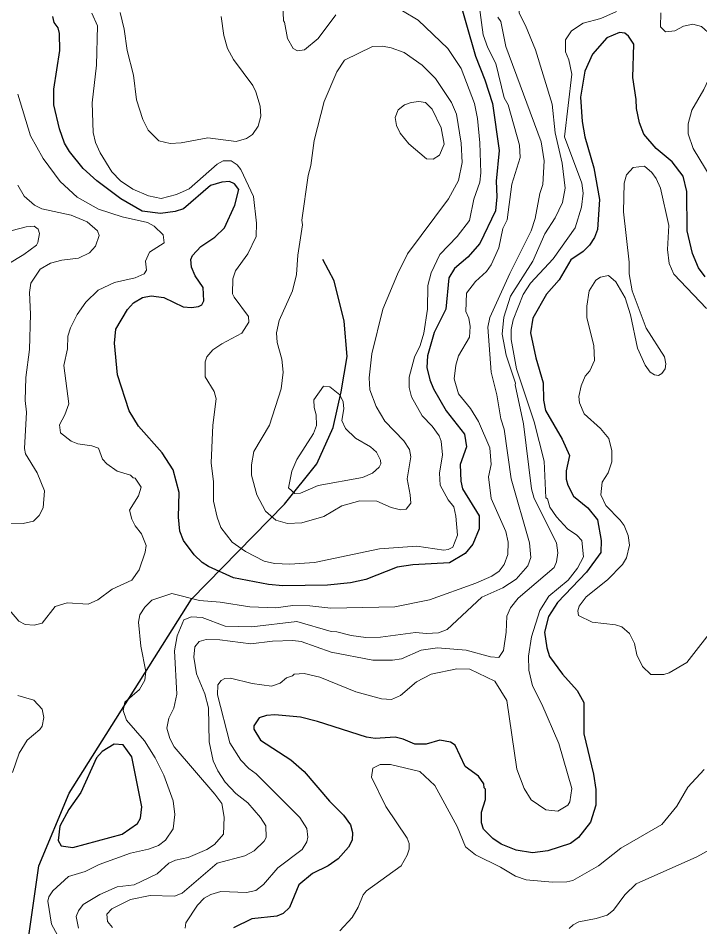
# Model space of a CAD drawing. Extents: x 447.8 to 473.9, y 7733.1 to 7760.8.
# Drawn here: x 467.511 to 469.056, y 7743.196 to 7745.257 of the extents above; entities that cross this region are included whole.
import ezdxf

# ---------------------------------------------------------------- set-up
doc = ezdxf.new("R2010")
doc.units = 0
doc.header["$LTSCALE"] = 0.032
for name, color, linetype, lineweight in [('1', 7, 'Continuous', 25), ('2', 7, 'Continuous', 13), ('26', 7, 'Continuous', 25)]:
    doc.layers.add(name, color=color, linetype=linetype, lineweight=lineweight)

msp = doc.modelspace()

# ---------------------------------------------------------------- linework, layer by layer
at = {"layer": '1'}
for points in [[(468.5058, 7745.319), (468.5479, 7745.1713), (468.569, 7745.1178), (468.5861, 7745.0638), (468.6012, 7744.9569), (468.5948, 7744.8875), (468.5964, 7744.8522), (468.5932, 7744.82), (468.5578, 7744.7465), (468.5302, 7744.7149), (468.5005, 7744.6893), (468.4877, 7744.6683), (468.4802, 7744.5976), (468.4544, 7744.5444), (468.4393, 7744.4915), (468.4378, 7744.465), (468.4443, 7744.437), (468.4528, 7744.4167), (468.4811, 7744.3665), (468.5227, 7744.3135), (468.5274, 7744.285), (468.5132, 7744.2448), (468.5143, 7744.2072), (468.5183, 7744.1897), (468.5565, 7744.1283), (468.5564, 7744.099), (468.5421, 7744.0642), (468.5247, 7744.0427), (468.489, 7744.0222), (468.4054, 7744.0172), (468.3705, 7744.0124), (468.2992, 7743.9842), (468.2643, 7743.9764), (468.2121, 7743.9709), (468.1111, 7743.9694), (468.0786, 7743.9724), (467.9992, 7743.9877), (467.9422, 7744.0134), (467.9282, 7744.0227), (467.9101, 7744.0402), (467.8862, 7744.0725), (467.8773, 7744.0934), (467.8743, 7744.1255), (467.8758, 7744.1812), (467.8625, 7744.233), (467.8373, 7744.2711), (467.7842, 7744.3318), (467.763, 7744.3664), (467.7366, 7744.4481), (467.7292, 7744.5199), (467.7323, 7744.5516), (467.7586, 7744.5967), (467.7725, 7744.612), (467.793, 7744.6238), (467.8125, 7744.6272)], [(467.9122, 7744.6729), (467.9039, 7744.6926), (467.9024, 7744.7098), (467.906, 7744.7189), (467.9253, 7744.7393), (467.9571, 7744.7602), (467.979, 7744.7818), (468.0024, 7744.833), (468.011, 7744.8688), (468.0017, 7744.8813), (467.9901, 7744.8867), (467.9728, 7744.8854), (467.9474, 7744.8777), (467.8859, 7744.8251), (467.8672, 7744.8186), (467.8337, 7744.8141), (467.7925, 7744.8197), (467.7436, 7744.8478), (467.6893, 7744.8884), (467.6581, 7744.9164), (467.6276, 7744.9548), (467.6163, 7744.9741), (467.6045, 7745.0066), (467.5921, 7745.061), (467.592, 7745.0959), (467.6057, 7745.1841), (467.6049, 7745.2228), (467.6018, 7745.2354), (467.593, 7745.2475), (467.5896, 7745.2613)], [(469.0682, 7744.6709), (469.0532, 7744.691), (469.0395, 7744.7235), (469.0278, 7744.7753), (469.0269, 7744.8641), (469.0188, 7744.8993), (468.9938, 7744.9313), (468.957, 7744.9618), (468.9293, 7744.994), (468.9195, 7745.0196), (468.9127, 7745.0521), (468.9123, 7745.0725), (468.9044, 7745.1226), (468.9068, 7745.1983), (468.8946, 7745.2165), (468.8861, 7745.2234), (468.8744, 7745.2251), (468.8455, 7745.2127), (468.8131, 7745.1758), (468.7955, 7745.1371), (468.7857, 7745.0778), (468.7897, 7745.0232), (468.7953, 7744.9885), (468.8162, 7744.9179), (468.8289, 7744.8463), (468.8242, 7744.7776), (468.8177, 7744.7596), (468.8066, 7744.7422), (468.7922, 7744.7279), (468.7641, 7744.709), (468.7372, 7744.664), (468.7085, 7744.631), (468.6776, 7744.5772), (468.6727, 7744.5439), (468.6843, 7744.4869), (468.7009, 7744.4303), (468.7023, 7744.3905), (468.7068, 7744.3676), (468.7441, 7744.3023), (468.7608, 7744.2656), (468.7536, 7744.2305), (468.7536, 7744.2113), (468.7568, 7744.1982), (468.7697, 7744.1729), (468.8024, 7744.1463), (468.8247, 7744.1193), (468.8329, 7744.0722), (468.8322, 7744.0452), (468.7995, 7744.0007), (468.7338, 7743.9318), (468.7134, 7743.8999), (468.7039, 7743.865), (468.7094, 7743.8289), (468.7158, 7743.8092), (468.7453, 7743.7691), (468.7782, 7743.7322), (468.7936, 7743.7051), (468.7937, 7743.6338), (468.8154, 7743.5424), (468.8209, 7743.5079), (468.8208, 7743.4719), (468.8088, 7743.4338), (468.7813, 7743.3989), (468.7631, 7743.3853), (468.7119, 7743.3688), (468.677, 7743.3641), (468.6399, 7743.37), (468.6062, 7743.3837), (468.5871, 7743.3966), (468.5658, 7743.4177), (468.5613, 7743.4322), (468.5613, 7743.4567), (468.5708, 7743.4851)], [(467.9271, 7744.6073), (467.9319, 7744.6164), (467.9305, 7744.6462), (467.9122, 7744.6729)], [(467.8125, 7744.6272), (467.8413, 7744.624), (467.885, 7744.6024), (467.9038, 7744.601), (467.9196, 7744.6032), (467.9271, 7744.6073)], [(468.5244, 7743.5596), (468.5019, 7743.6081), (468.4909, 7743.6148), (468.4668, 7743.6198), (468.4361, 7743.6109), (468.41, 7743.6109), (468.3836, 7743.622), (468.3656, 7743.6261), (468.3204, 7743.6237), (468.3006, 7743.6264), (468.19, 7743.6619), (468.1508, 7743.6718), (468.0927, 7743.6774), (468.0739, 7743.6758), (468.0574, 7743.6701), (468.0452, 7743.652), (468.045, 7743.6448), (468.0601, 7743.6194), (468.1289, 7743.5749), (468.1594, 7743.5486), (468.2167, 7743.4812), (468.2483, 7743.4492), (468.2644, 7743.4276), (468.2693, 7743.4101), (468.2679, 7743.3928), (468.2596, 7743.3766), (468.2368, 7743.3507), (468.214, 7743.3347), (468.1781, 7743.3175), (468.1476, 7743.2917), (468.126, 7743.2401), (468.1118, 7743.2264), (468.0971, 7743.2204), (468.0405, 7743.2142), (467.999, 7743.1943)], [(468.5708, 7743.4851), (468.5708, 7743.5088), (468.5677, 7743.5119), (468.5666, 7743.5206), (468.5547, 7743.5379), (468.5244, 7743.5596)]]:
    msp.add_lwpolyline(points, dxfattribs=at)
msp.add_lwpolyline([(467.7465, 7743.4063), (467.7818, 7743.4304), (467.7884, 7743.4426), (467.7913, 7743.4684), (467.7688, 7743.582), (467.7492, 7743.6091), (467.7286, 7743.6108), (467.7017, 7743.5938), (467.6885, 7743.5799), (467.653, 7743.5011), (467.6256, 7743.4623), (467.6059, 7743.4244), (467.6018, 7743.3924), (467.6089, 7743.3803), (467.6353, 7743.3761)], close=True, dxfattribs=at)
at = {"layer": '2'}
for points in [[(468.7215, 7745.0625), (468.6841, 7745.1854), (468.6613, 7745.2408), (468.6465, 7745.2683), (468.6444, 7745.3067), (468.6516, 7745.3244)], [(467.9713, 7745.2609), (467.9772, 7745.2178), (467.9858, 7745.1885), (467.9992, 7745.1638), (468.0427, 7745.1047), (468.0502, 7745.0903), (468.0595, 7745.0574), (468.061, 7745.0353), (468.0553, 7745.0125), (468.0424, 7744.9936), (468.0285, 7744.9846), (468.0054, 7744.9776), (467.9409, 7744.9858), (467.8805, 7744.9744), (467.8553, 7744.9731), (467.8303, 7744.9792), (467.8055, 7745.0036), (467.794, 7745.0276), (467.779, 7745.0718), (467.7725, 7745.128), (467.7582, 7745.1837), (467.7516, 7745.2325), (467.742, 7745.2703)], [(468.3826, 7745.2736), (468.4181, 7745.2528), (468.4848, 7745.1887), (468.5154, 7745.143), (468.5459, 7745.0641), (468.5524, 7745.0298), (468.558, 7744.9743), (468.5596, 7744.9063), (468.5573, 7744.885), (468.5437, 7744.8468), (468.5339, 7744.7981), (468.5061, 7744.762), (468.467, 7744.7212), (468.4471, 7744.6793), (468.4394, 7744.6509), (468.4393, 7744.5973), (468.4305, 7744.5432), (468.4225, 7744.5146), (468.4093, 7744.4881), (468.3977, 7744.4428), (468.3977, 7744.4194), (468.4027, 7744.3985), (468.4269, 7744.3553), (468.4495, 7744.3318), (468.4654, 7744.3096), (468.4699, 7744.2975), (468.4731, 7744.2668), (468.4662, 7744.2255), (468.468, 7744.198), (468.4862, 7744.1645), (468.4986, 7744.1486), (468.5035, 7744.1279), (468.5067, 7744.085), (468.4967, 7744.0573), (468.4858, 7744.0518), (468.4758, 7744.051), (468.4148, 7744.0598), (468.3305, 7744.0535), (468.1825, 7744.0229), (468.1271, 7744.019), (468.0923, 7744.0206), (468.0688, 7744.0259), (468.0268, 7744.0478), (467.9959, 7744.0689), (467.9708, 7744.1019), (467.962, 7744.1252), (467.9541, 7744.1617), (467.9536, 7744.2055), (467.9489, 7744.249), (467.9524, 7744.3345), (467.96, 7744.394), (467.9551, 7744.4103), (467.9352, 7744.4436)], [(468.8677, 7745.2727), (468.832, 7745.2563), (468.7917, 7745.246), (468.7651, 7745.2286), (468.752, 7745.2081), (468.752, 7745.1813), (468.7594, 7745.1628), (468.7663, 7745.1306), (468.7496, 7744.9884), (468.7889, 7744.8827), (468.792, 7744.8602), (468.7881, 7744.8288), (468.7736, 7744.7821), (468.7236, 7744.7112), (468.6723, 7744.6562), (468.6555, 7744.6308), (468.6333, 7744.5733), (468.6286, 7744.5511), (468.6286, 7744.5282), (468.6404, 7744.462), (468.681, 7744.3416), (468.7038, 7744.2526), (468.7073, 7744.1695), (468.7112, 7744.1667), (468.7164, 7744.1479), (468.7313, 7744.1263), (468.7566, 7744.0992), (468.7778, 7744.0844), (468.7885, 7744.0729), (468.7928, 7744.0353), (468.7794, 7744.0095), (468.7579, 7743.9823), (468.714, 7743.9464), (468.6936, 7743.9135), (468.6751, 7743.854), (468.6679, 7743.81), (468.6687, 7743.7781), (468.6771, 7743.7431), (468.6982, 7743.7014), (468.7366, 7743.612), (468.7665, 7743.5098), (468.7619, 7743.4798), (468.7569, 7743.472), (468.7341, 7743.4587), (468.7074, 7743.4615), (468.6737, 7743.4842), (468.6585, 7743.5102), (468.6414, 7743.5536), (468.6189, 7743.7095), (468.5915, 7743.7534), (468.535, 7743.7805), (468.5058, 7743.7817), (468.447, 7743.7695), (468.414, 7743.7521), (468.3781, 7743.7206), (468.3576, 7743.7119), (468.3348, 7743.7136), (468.2763, 7743.7291), (468.1951, 7743.7622), (468.1592, 7743.7712), (468.1364, 7743.7695), (468.1331, 7743.7658), (468.1194, 7743.7613), (468.1053, 7743.7492), (468.0853, 7743.7424), (468.0413, 7743.7485), (467.9927, 7743.76)], [(468.1108, 7745.289), (468.1124, 7745.2512), (468.1149, 7745.2486), (468.122, 7745.2111), (468.1347, 7745.1888), (468.1446, 7745.183), (468.1604, 7745.1854), (468.1913, 7745.2113), (468.2314, 7745.2645)], [(468.5564, 7745.287), (468.5653, 7745.2193), (468.5761, 7745.1899), (468.5939, 7745.1542), (468.6129, 7745.0769), (468.6221, 7745.0607), (468.6477, 7744.9695), (468.6493, 7744.941), (468.6301, 7744.8811), (468.6195, 7744.7999), (468.6101, 7744.78), (468.601, 7744.7365), (468.5831, 7744.6976), (468.5726, 7744.6824), (468.5479, 7744.6597), (468.5276, 7744.6333), (468.526, 7744.5923), (468.5324, 7744.5765), (468.5355, 7744.5578), (468.5339, 7744.5339), (468.5095, 7744.4913), (468.5033, 7744.47), (468.4994, 7744.4391), (468.5096, 7744.405), (468.5367, 7744.3722), (468.5544, 7744.3421), (468.5805, 7744.2831), (468.5837, 7744.2446), (468.5776, 7744.2166), (468.5837, 7744.1681), (468.6164, 7744.0929), (468.6221, 7744.0689), (468.6213, 7744.041), (468.6128, 7744.0179), (468.6014, 7744.0031), (468.5847, 7743.9918), (468.5487, 7743.9754), (468.4437, 7743.9379), (468.3647, 7743.922), (468.22, 7743.9188), (468.1719, 7743.9243)], [(468.018, 7744.5428), (468.0337, 7744.5675), (468.0336, 7744.5807), (468.0005, 7744.6243), (467.997, 7744.6324), (467.9977, 7744.6662), (468.0034, 7744.6839), (468.0315, 7744.723), (468.0506, 7744.7623), (468.0514, 7744.792), (468.0443, 7744.8528), (468.0157, 7744.9144), (468.0078, 7744.9248), (467.9937, 7744.9335), (467.9759, 7744.9334), (467.9619, 7744.9264), (467.8989, 7744.87), (467.8702, 7744.857), (467.8352, 7744.8486), (467.8064, 7744.8541), (467.771, 7744.8693), (467.7434, 7744.8882), (467.7236, 7744.9088), (467.6971, 7744.9519), (467.6864, 7744.975), (467.6809, 7744.998), (467.6787, 7745.0653), (467.689, 7745.1508), (467.6906, 7745.2401), (467.6782, 7745.2687)], [(468.5987, 7745.2598), (468.6053, 7745.2498), (468.6163, 7745.1931), (468.697, 7744.9765), (468.7038, 7744.9334), (468.7007, 7744.8802), (468.694, 7744.8595), (468.6831, 7744.8031), (468.6738, 7744.7751), (468.6253, 7744.6778), (468.5806, 7744.5787), (468.5757, 7744.5564), (468.5837, 7744.4546), (468.5965, 7744.4033), (468.6052, 7744.3482), (468.6125, 7744.3251), (468.6286, 7744.2125), (468.6702, 7744.067), (468.6734, 7744.0337), (468.6668, 7744.0151), (468.6403, 7743.9851)], [(469.0966, 7744.8658), (469.0931, 7744.8677), (469.0822, 7744.8942), (469.0412, 7744.9618), (469.0302, 7744.9953), (469.0302, 7745.018), (469.0379, 7745.0484), (469.0654, 7745.0955), (469.0933, 7745.1552), (469.0942, 7745.1705), (469.0871, 7745.2065), (469.0822, 7745.2186), (469.0598, 7745.2381), (469.0405, 7745.2437), (469.0192, 7745.2393), (468.9994, 7745.2287), (468.9783, 7745.2265), (468.9673, 7745.238), (468.9676, 7745.2693)], [(467.4789, 7743.9297), (467.5123, 7743.8895), (467.5272, 7743.8819), (467.5474, 7743.8803), (467.5653, 7743.885), (467.5947, 7743.9226), (467.6221, 7743.9315), (467.6698, 7743.9284), (467.692, 7743.9378), (467.7241, 7743.9622), (467.769, 7743.9827), (467.7851, 7744.0058), (467.7989, 7744.0462), (467.8011, 7744.061), (467.7908, 7744.0878), (467.7763, 7744.1057), (467.7687, 7744.1209), (467.7637, 7744.141), (467.7842, 7744.1739), (467.79, 7744.1933), (467.7764, 7744.2143), (467.7719, 7744.2149), (467.7657, 7744.2209), (467.7358, 7744.2297), (467.712, 7744.2461), (467.7022, 7744.2569), (467.6934, 7744.282), (467.6778, 7744.2874), (467.6464, 7744.2921), (467.6311, 7744.298), (467.6067, 7744.3171), (467.6051, 7744.3349), (467.6172, 7744.3577), (467.6257, 7744.3828), (467.6146, 7744.4694), (467.6232, 7744.5075), (467.6239, 7744.5357), (467.6295, 7744.5553), (467.6452, 7744.5851), (467.6646, 7744.613), (467.6926, 7744.6405), (467.7294, 7744.6578), (467.7766, 7744.668), (467.7969, 7744.6776), (467.8021, 7744.6854), (467.7997, 7744.7061), (467.8088, 7744.7268), (467.8417, 7744.7479), (467.8399, 7744.766), (467.8192, 7744.7858), (467.8045, 7744.794), (467.7465, 7744.8069), (467.6934, 7744.8238), (467.6447, 7744.8516), (467.6062, 7744.8865), (467.5676, 7744.9389), (467.5394, 7744.9902), (467.5104, 7745.0847)], [(467.7253, 7743.1947), (467.7134, 7743.2085), (467.7118, 7743.2247), (467.7237, 7743.2374), (467.7657, 7743.2581), (467.8106, 7743.267), (467.8658, 7743.2661), (467.8832, 7743.2728), (467.9625, 7743.3407), (468.0251, 7743.3573), (468.0459, 7743.3688), (468.0688, 7743.3902), (468.0735, 7743.3986), (468.0724, 7743.425), (468.0601, 7743.4439), (468.0314, 7743.4777), (468.0047, 7743.4989), (467.98, 7743.5246), (467.9636, 7743.5501), (467.9531, 7743.5726), (467.944, 7743.6159), (467.9423, 7743.6931), (467.9343, 7743.7248), (467.9152, 7743.7701), (467.9096, 7743.8077), (467.9119, 7743.8311), (467.9214, 7743.8431), (467.9372, 7743.8481), (467.9685, 7743.8473), (468.0382, 7743.8378), (468.0879, 7743.8441), (468.1339, 7743.8458), (468.1524, 7743.8433), (468.221, 7743.8194), (468.3149, 7743.8009), (468.3599, 7743.8009), (468.3804, 7743.8038), (468.4249, 7743.8241), (468.4613, 7743.829), (468.5263, 7743.8241), (468.5817, 7743.8089), (468.6009, 7743.8073), (468.6111, 7743.8228), (468.6173, 7743.8647), (468.6185, 7743.9012), (468.6271, 7743.9198), (468.6443, 7743.9417), (468.726, 7744.0113), (468.7311, 7744.0241), (468.7343, 7744.0446), (468.7311, 7744.067), (468.6808, 7744.1678), (468.6751, 7744.1901), (468.6565, 7744.337), (468.6375, 7744.4258), (468.6387, 7744.4296), (468.6174, 7744.4931), (468.6086, 7744.5404), (468.6119, 7744.579), (468.6271, 7744.6268), (468.6778, 7744.706), (468.7052, 7744.7685), (468.7287, 7744.8045), (468.7451, 7744.8392), (468.7511, 7744.8717), (468.7446, 7744.9286), (468.7284, 7744.997), (468.7215, 7745.0625)], [(468.8846, 7744.8828), (468.8898, 7744.9017), (468.9051, 7744.9189), (468.9311, 7744.9214), (468.9473, 7744.9073), (468.9575, 7744.8936)], [(469.0931, 7743.8809), (469.0269, 7743.7961), (468.9869, 7743.7726), (468.9745, 7743.7688), (468.9455, 7743.7684), (468.9266, 7743.7867), (468.9135, 7743.813), (468.9083, 7743.839), (468.897, 7743.8617), (468.8799, 7743.8764), (468.8649, 7743.8809), (468.8122, 7743.8876), (468.7811, 7743.9025), (468.7801, 7743.9131), (468.783, 7743.9236), (468.7986, 7743.9451), (468.8468, 7743.983), (468.8808, 7744.0179), (468.8898, 7744.0333), (468.8971, 7744.0618), (468.894, 7744.0841), (468.8846, 7744.1064), (468.876, 7744.1186), (468.8436, 7744.1517), (468.8322, 7744.1765), (468.8353, 7744.2051), (468.8483, 7744.226), (468.8569, 7744.2513), (468.8569, 7744.2758), (468.8498, 7744.3038), (468.8315, 7744.3265), (468.7939, 7744.3596), (468.7832, 7744.3847), (468.7818, 7744.3991), (468.7875, 7744.4236), (468.7967, 7744.445), (468.8068, 7744.4571), (468.8179, 7744.4808), (468.816, 7744.5149), (468.8001, 7744.5777), (468.8001, 7744.6044), (468.8054, 7744.6387), (468.8205, 7744.6634), (468.8314, 7744.6697), (468.8494, 7744.6736), (468.8658, 7744.6591), (468.8874, 7744.6233), (468.8995, 7744.5845), (468.9152, 7744.509), (468.9325, 7744.4705), (468.944, 7744.4545), (468.9533, 7744.4483), (468.963, 7744.4469), (468.9703, 7744.4513), (468.9779, 7744.4616), (468.9795, 7744.473), (468.9764, 7744.4891), (468.9347, 7744.5539), (468.9027, 7744.639), (468.8963, 7744.6775), (468.8962, 7744.7038), (468.8835, 7744.8177), (468.8846, 7744.8828)], [(468.9575, 7744.8936), (468.9669, 7744.8714), (468.986, 7744.7872), (468.9828, 7744.7325), (468.987, 7744.7011), (468.9971, 7744.6765), (469.0716, 7744.599)], [(467.5249, 7744.8532), (467.5102, 7744.8785)], [(467.6912, 7744.775), (467.6676, 7744.7952), (467.6309, 7744.8105), (467.5644, 7744.8249), (467.5478, 7744.8328), (467.5249, 7744.8532)], [(467.4974, 7744.7758), (467.5296, 7744.7843), (467.5477, 7744.7852), (467.5561, 7744.7785), (467.5591, 7744.7691), (467.556, 7744.7486), (467.5526, 7744.7427), (467.5242, 7744.7212), (467.4878, 7744.6995)], [(467.4881, 7744.1119), (467.5228, 7744.1114), (467.5456, 7744.1167), (467.5587, 7744.1293), (467.5678, 7744.1465), (467.5705, 7744.1854), (467.5543, 7744.226), (467.5276, 7744.2695), (467.5256, 7744.281), (467.5303, 7744.3639), (467.5272, 7744.3901), (467.5288, 7744.4425), (467.5367, 7744.5059), (467.5392, 7744.5861), (467.5368, 7744.6352), (467.5401, 7744.6566), (467.5608, 7744.688), (467.5842, 7744.7015), (467.6102, 7744.7082), (467.6478, 7744.7127), (467.6728, 7744.725), (467.6865, 7744.74), (467.6947, 7744.7641), (467.6912, 7744.775)], [(467.9352, 7744.4436), (467.935, 7744.4779), (467.9386, 7744.489), (467.9526, 7744.5052), (467.9729, 7744.519), (468.018, 7744.5428)], [(468.6403, 7743.9851), (468.6094, 7743.9652), (468.5623, 7743.9439), (468.4839, 7743.8705), (468.464, 7743.8632), (468.4371, 7743.8617)], [(467.9225, 7743.9364), (467.8591, 7743.9522), (467.8144, 7743.9371), (467.7979, 7743.9217), (467.7872, 7743.9041), (467.7837, 7743.8873), (467.7893, 7743.8326), (467.8005, 7743.7755), (467.7981, 7743.756), (467.7863, 7743.7347), (467.7531, 7743.7062), (467.7493, 7743.6871), (467.757, 7743.6652), (467.7972, 7743.6179), (467.8217, 7743.5798), (467.8411, 7743.5402), (467.8622, 7743.4821), (467.8663, 7743.4509), (467.8623, 7743.4184), (467.8451, 7743.3925), (467.8292, 7743.3804), (467.8064, 7743.3721), (467.7654, 7743.363), (467.6945, 7743.3378), (467.6631, 7743.3214), (467.6252, 7743.3103), (467.5894, 7743.278), (467.5806, 7743.2641), (467.5785, 7743.2548), (467.5868, 7743.202), (467.6128, 7743.1539)], [(468.1719, 7743.9243), (468.1335, 7743.9251), (468.095, 7743.9196), (468.0363, 7743.922), (467.9693, 7743.9324), (467.9225, 7743.9364)], [(468.4371, 7743.8617), (468.4121, 7743.8642), (468.3324, 7743.8536), (468.2992, 7743.8522), (468.2659, 7743.857), (468.2332, 7743.8657), (468.2207, 7743.866), (468.1431, 7743.8889), (468.0406, 7743.8769), (467.9806, 7743.8779), (467.9279, 7743.8978), (467.9041, 7743.8995), (467.8863, 7743.8929), (467.8712, 7743.856), (467.8655, 7743.8224), (467.871, 7743.724), (467.8638, 7743.6919), (467.8528, 7743.6697), (467.848, 7743.6468), (467.8546, 7743.6235), (467.8646, 7743.6049), (467.9573, 7743.4973), (467.9725, 7743.4758), (467.9784, 7743.4449), (467.9768, 7743.4063), (467.9561, 7743.3833), (467.9388, 7743.372), (467.8962, 7743.3537), (467.8681, 7743.3474), (467.8527, 7743.3407), (467.8265, 7743.3164), (467.7737, 7743.2918), (467.7358, 7743.2871), (467.6965, 7743.2699), (467.6584, 7743.2467), (467.6476, 7743.2328), (467.6427, 7743.2195), (467.6478, 7743.1929)], [(467.9927, 7743.76), (467.9794, 7743.7595), (467.9711, 7743.7548), (467.9635, 7743.7455), (467.9632, 7743.7224), (467.9912, 7743.6136)], [(467.4986, 7743.5465), (467.5133, 7743.5902), (467.5312, 7743.6198), (467.5602, 7743.644), (467.5652, 7743.6517), (467.5696, 7743.6711), (467.5658, 7743.6897), (467.5464, 7743.7102), (467.5101, 7743.7207)], [(467.9912, 7743.6136), (468.0156, 7743.5746), (468.034, 7743.5552), (468.0503, 7743.5431), (468.1497, 7743.4444), (468.1653, 7743.4195), (468.1675, 7743.3994), (468.1652, 7743.3888), (468.1549, 7743.3714), (468.0998, 7743.3299), (468.0672, 7743.2924), (468.0501, 7743.2785), (468.0285, 7743.2743), (467.9705, 7743.2765), (467.948, 7743.2696), (467.9325, 7743.261), (467.918, 7743.2451), (467.8911, 7743.2053), (467.8895, 7743.1929)], [(468.2405, 7743.1873), (468.2686, 7743.2177), (468.2821, 7743.241), (468.2935, 7743.2686), (468.3011, 7743.2777), (468.379, 7743.3343), (468.3928, 7743.3585), (468.3975, 7743.3725), (468.3976, 7743.3853), (468.3932, 7743.3974), (468.3446, 7743.4695), (468.312, 7743.5359), (468.3154, 7743.5565), (468.3316, 7743.5643), (468.3548, 7743.5644)], [(468.3548, 7743.5644), (468.4218, 7743.5489), (468.4559, 7743.5166), (468.5061, 7743.4238), (468.5249, 7743.3779), (468.548, 7743.3594)], [(468.548, 7743.3594), (468.6048, 7743.3318), (468.6384, 7743.311), (468.6624, 7743.3026), (468.7226, 7743.2974), (468.7549, 7743.2982), (468.7687, 7743.3016), (468.8264, 7743.3347), (468.8776, 7743.3748), (468.9703, 7743.4284), (469.0044, 7743.4702), (469.029, 7743.5129), (469.0661, 7743.5529)], [(469.1322, 7743.4004), (469.0495, 7743.3548), (468.9118, 7743.2936), (468.8866, 7743.2687), (468.8608, 7743.2339), (468.8464, 7743.2229), (468.8216, 7743.2151), (468.7821, 7743.2076), (468.7694, 7743.201), (468.7602, 7743.1924)]]:
    msp.add_lwpolyline(points, dxfattribs=at)
for points in [[(468.2048, 7745.068), (468.2331, 7745.1358), (468.2506, 7745.1623), (468.314, 7745.1931), (468.3371, 7745.194), (468.357, 7745.1902), (468.3864, 7745.1795), (468.4271, 7745.1509), (468.4568, 7745.1205), (468.4936, 7745.066), (468.505, 7745.0395), (468.5156, 7744.9736), (468.5179, 7744.9299), (468.509, 7744.8892), (468.4864, 7744.8477), (468.3938, 7744.723), (468.3707, 7744.6769), (468.3381, 7744.597), (468.3127, 7744.4963), (468.3064, 7744.4417), (468.308, 7744.4143), (468.323, 7744.3767), (468.3422, 7744.343), (468.3853, 7744.2989), (468.3985, 7744.2789), (468.4009, 7744.2625), (468.3928, 7744.2123), (468.4, 7744.176), (468.4009, 7744.1571), (468.3909, 7744.1439), (468.3781, 7744.1424), (468.3567, 7744.1477), (468.3241, 7744.1615), (468.2854, 7744.1623), (468.2446, 7744.151), (468.204, 7744.1268), (468.1545, 7744.1125), (468.1216, 7744.1111), (468.0955, 7744.1185), (468.0717, 7744.139), (468.0521, 7744.1763), (468.0402, 7744.2206), (468.0402, 7744.244), (468.0456, 7744.2744), (468.0807, 7744.3341), (468.1076, 7744.4168), (468.1115, 7744.4543), (468.1091, 7744.4838), (468.098, 7744.522), (468.0965, 7744.5436), (468.1031, 7744.5715), (468.1327, 7744.6388), (468.1418, 7744.6756), (468.145, 7744.7199), (468.1556, 7744.7884), (468.1541, 7744.7993), (468.1684, 7744.9003), (468.1748, 7744.9231), (468.1821, 7744.9796)], [(468.3967, 7744.9719), (468.377, 7744.9966), (468.3686, 7745.0137), (468.3656, 7745.0318), (468.3723, 7745.0491), (468.3868, 7745.061), (468.402, 7745.0662), (468.4192, 7745.0681), (468.4342, 7745.0658), (468.4498, 7745.0511), (468.4702, 7745.0085), (468.4771, 7744.9713), (468.4661, 7744.9467), (468.4518, 7744.9376), (468.4364, 7744.9383)], [(468.1867, 7744.3573), (468.1821, 7744.3745), (468.1814, 7744.3918), (468.2033, 7744.4229), (468.2175, 7744.4214), (468.2401, 7744.403), (468.2478, 7744.3873), (468.2493, 7744.3713), (468.2446, 7744.3447), (468.2528, 7744.3265), (468.2759, 7744.3044), (468.3095, 7744.285), (468.3235, 7744.2727), (468.3327, 7744.2545), (468.3334, 7744.2467), (468.3294, 7744.2386), (468.3143, 7744.2249), (468.2915, 7744.2152), (468.1908, 7744.1976), (468.1514, 7744.1801), (468.1382, 7744.1793), (468.1237, 7744.1919), (468.1313, 7744.2299), (468.1427, 7744.2559), (468.1807, 7744.3153), (468.1877, 7744.3337)]]:
    msp.add_lwpolyline(points, close=True, dxfattribs=at)
at = {"layer": '26'}
msp.add_lwpolyline([(467.5327, 7743.1603), (467.5579, 7743.3345), (467.6267, 7743.4995), (467.904, 7743.9395), (468.1148, 7744.155), (468.1882, 7744.2467), (468.2248, 7744.3292), (468.2432, 7744.4094), (468.2569, 7744.4896), (468.25, 7744.5698), (468.2271, 7744.6615), (468.2019, 7744.7096)], dxfattribs=at)

doc.saveas('drawing.dxf')
